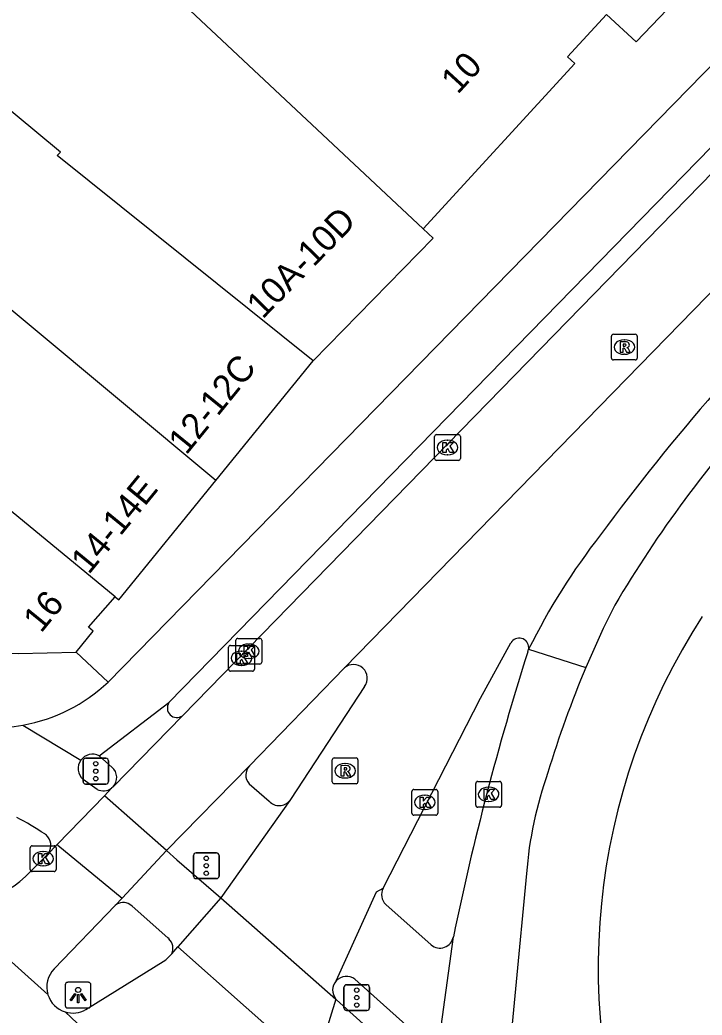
# Model space of a CAD drawing. Extents: x 160664 to 161506, y 382245 to 383288.
# Drawn here: x 160935.41 to 160961.89, y 382859.86 to 382898.51 of the extents above; entities that cross this region are included whole.
import ezdxf

# ---------------------------------------------------------------- set-up
doc = ezdxf.new("R2010")
doc.units = 0
for name, color, linetype in [('IMGEO_Fietspad_gesloten', 7, 'Continuous'), ('IMGEO_Kolk', 7, 'Continuous'), ('IMGEO_Lichtpunt', 7, 'Continuous'), ('IMGEO_OVBaan_gesloten', 7, 'Continuous'), ('IMGEO_Pand', 7, 'Continuous'), ('IMGEO_Pand_nummerreeks', 7, 'Continuous'), ('IMGEO_Rijbaan_lokaal_gesloten', 7, 'Continuous'), ('IMGEO_Rioolput', 7, 'Continuous'), ('IMGEO_Verkeersregelinstallatiepaal', 7, 'Continuous'), ('IMGEO_Voetpad_gesloten', 7, 'Continuous'), ('IMGEO_Voetpad_open', 7, 'Continuous')]:
    doc.layers.add(name, color=color, linetype=linetype)

msp = doc.modelspace()

# ---------------------------------------------------------------- linework, layer by layer
at = {"layer": 'IMGEO_Fietspad_gesloten'}
for points in [[(160974.65, 382909.428), (160938.834, 382872.783)], [(160941.196, 382871.992), (160975.751, 382907.414)], [(160938.487, 382869.927), (160941.196, 382871.992)], [(160935.53, 382871.119), (160937.78, 382869.76)], [(160938.412, 382868.622), (160937.861, 382869.009)], [(160941.097, 382866.243), (160941.502, 382865.884), (160943.212, 382864.412)], [(160955.072, 382865.351), (160954.219, 382856.397)], [(160941.198, 382862.815), (160941.15, 382862.857), (160939.765, 382864.084), (160939.682, 382864.153)], [(160951.612, 382858.381), (160952.234, 382862.897)], [(160950.938, 382857.532), (160947.695, 382860.453), (160947.672, 382860.479)]]:
    msp.add_lwpolyline(points, dxfattribs=at)
for centre, radius, start, end in [((161060.304, 382840.607), 110.345, 162.40745, 168.34575), ((160954.725, 382874.146), 0.438, 334.4979, 349.276), ((160995.391, 382857.339), 41.251, 157.1454, 163.1814), ((160934.389, 382877.496), 6.478, 280.1416, 313.321), ((160934.386, 382877.507), 6.489, 231.3605, 280.1523), ((160938.231, 382869.43), 0.559, 62.7861, 143.7943), ((160938.232, 382869.429), 0.561, 143.8003, 228.5115), ((160970.218, 382864.19), 15.191, 160.4422, 175.6157), ((160938.652, 382869.081), 0.518, 242.4173, 307.4687), ((160929.94, 382857.281), 11.564, 56.1972, 62.423), ((160936.098, 382866.466), 0.506, 37.8157, 56.9962), ((160936.076, 382866.443), 0.537, 317.8001, 38.4035), ((160939.423, 382863.751), 0.478, 57.1543, 130.8461), ((160940.838, 382862.453), 0.51, 335.2557, 45.2139)]:
    msp.add_arc(centre, radius, start, end, dxfattribs=at)
at = {"layer": 'IMGEO_Kolk'}
for p, q in [((160951.505, 382881.473), (160951.505, 382882.325)), ((160951.58, 382882.399), (160952.432, 382882.399)), ((160952.506, 382882.325), (160952.506, 382881.473)), ((160951.993, 382882.179), (160952.018, 382882.179)), ((160952.016, 382881.619), (160951.991, 382881.619)), ((160952.432, 382881.399), (160951.58, 382881.399)), ((160943.587, 382874.213), (160944.439, 382874.213)), ((160943.794, 382873.561), (160943.794, 382874.413)), ((160943.869, 382874.487), (160944.721, 382874.487)), ((160944.282, 382874.267), (160944.307, 382874.267)), ((160944.795, 382874.413), (160944.795, 382873.561)), ((160943.512, 382873.287), (160943.512, 382874.139)), ((160944, 382873.993), (160944.025, 382873.993)), ((160944.513, 382874.139), (160944.513, 382873.287)), ((160944.721, 382873.487), (160943.869, 382873.487)), ((160944.023, 382873.433), (160943.998, 382873.433)), ((160944.305, 382873.707), (160944.28, 382873.707)), ((160944.439, 382873.213), (160943.587, 382873.213)), ((160953.103, 382868.004), (160953.103, 382868.856)), ((160953.178, 382868.93), (160954.03, 382868.93)), ((160954.104, 382868.856), (160954.104, 382868.004)), ((160950.624, 382867.693), (160950.624, 382868.545)), ((160950.699, 382868.619), (160951.551, 382868.619)), ((160951.112, 382868.399), (160951.137, 382868.399)), ((160951.625, 382868.545), (160951.625, 382867.693)), ((160953.591, 382868.71), (160953.616, 382868.71)), ((160953.614, 382868.15), (160953.589, 382868.15)), ((160951.551, 382867.619), (160950.699, 382867.619)), ((160951.135, 382867.839), (160951.11, 382867.839)), ((160954.03, 382867.93), (160953.178, 382867.93)), ((160935.815, 382865.506), (160935.815, 382866.358)), ((160935.89, 382866.432), (160936.742, 382866.432)), ((160936.303, 382866.212), (160936.328, 382866.212)), ((160936.816, 382866.358), (160936.816, 382865.506)), ((160936.742, 382865.432), (160935.89, 382865.432)), ((160936.326, 382865.652), (160936.301, 382865.652))]:
    msp.add_line(p, q, dxfattribs=at)
for points in [[(160951.505, 382881.473), (160951.505, 382882.325)], [(160951.58, 382882.399), (160952.432, 382882.399)], [(160952.506, 382882.325), (160952.506, 382881.473)], [(160951.826, 382882.099), (160951.949, 382882.099), (160951.949, 382881.948), (160952.079, 382882.099), (160952.243, 382882.099), (160952.097, 382881.948), (160952.25, 382881.699), (160952.098, 382881.699), (160952.013, 382881.863), (160951.949, 382881.796), (160951.949, 382881.699), (160951.826, 382881.699), (160951.826, 382882.099)], [(160952.432, 382881.399), (160951.58, 382881.399)], [(160943.587, 382874.213), (160944.439, 382874.213)], [(160943.794, 382873.561), (160943.794, 382874.413)], [(160943.869, 382874.487), (160944.721, 382874.487)], [(160944.115, 382874.187), (160944.238, 382874.187), (160944.238, 382874.036), (160944.368, 382874.187), (160944.532, 382874.187), (160944.386, 382874.036), (160944.539, 382873.787), (160944.387, 382873.787), (160944.302, 382873.951), (160944.238, 382873.884), (160944.238, 382873.787), (160944.115, 382873.787), (160944.115, 382874.187)], [(160944.795, 382874.413), (160944.795, 382873.561)], [(160943.512, 382873.287), (160943.512, 382874.139)], [(160943.833, 382873.913), (160943.956, 382873.913), (160943.956, 382873.762), (160944.086, 382873.913), (160944.25, 382873.913), (160944.104, 382873.762), (160944.257, 382873.513), (160944.105, 382873.513), (160944.02, 382873.677), (160943.956, 382873.61), (160943.956, 382873.513), (160943.833, 382873.513), (160943.833, 382873.913)], [(160944.513, 382874.139), (160944.513, 382873.287)], [(160944.721, 382873.487), (160943.869, 382873.487)], [(160944.439, 382873.213), (160943.587, 382873.213)], [(160953.103, 382868.004), (160953.103, 382868.856)], [(160953.178, 382868.93), (160954.03, 382868.93)], [(160954.104, 382868.856), (160954.104, 382868.004)], [(160950.624, 382867.693), (160950.624, 382868.545)], [(160950.699, 382868.619), (160951.551, 382868.619)], [(160951.625, 382868.545), (160951.625, 382867.693)], [(160953.424, 382868.63), (160953.547, 382868.63), (160953.547, 382868.479), (160953.677, 382868.63), (160953.841, 382868.63), (160953.695, 382868.479), (160953.848, 382868.23), (160953.696, 382868.23), (160953.611, 382868.394), (160953.547, 382868.327), (160953.547, 382868.23), (160953.424, 382868.23), (160953.424, 382868.63)], [(160950.945, 382868.319), (160951.068, 382868.319), (160951.068, 382868.168), (160951.198, 382868.319), (160951.362, 382868.319), (160951.216, 382868.168), (160951.369, 382867.919), (160951.217, 382867.919), (160951.132, 382868.083), (160951.068, 382868.016), (160951.068, 382867.919), (160950.945, 382867.919), (160950.945, 382868.319)], [(160951.551, 382867.619), (160950.699, 382867.619)], [(160954.03, 382867.93), (160953.178, 382867.93)], [(160935.815, 382865.506), (160935.815, 382866.358)], [(160935.89, 382866.432), (160936.742, 382866.432)], [(160936.136, 382866.132), (160936.259, 382866.132), (160936.259, 382865.981), (160936.389, 382866.132), (160936.553, 382866.132), (160936.407, 382865.981), (160936.56, 382865.732), (160936.408, 382865.732), (160936.323, 382865.896), (160936.259, 382865.829), (160936.259, 382865.732), (160936.136, 382865.732), (160936.136, 382866.132)], [(160936.816, 382866.358), (160936.816, 382865.506)], [(160936.742, 382865.432), (160935.89, 382865.432)]]:
    msp.add_lwpolyline(points, dxfattribs=at)
for centre, start, end in [((160951.582, 382882.323), 91.552, 178.448), ((160951.582, 382882.323), 91.552, 178.448), ((160952.43, 382882.323), 1.552, 88.448), ((160952.43, 382882.323), 1.552, 88.448), ((160951.582, 382881.475), 181.552, 268.448), ((160951.582, 382881.475), 181.552, 268.448), ((160952.43, 382881.475), 271.552, 358.448), ((160952.43, 382881.475), 271.552, 358.448), ((160943.589, 382874.137), 91.552, 178.448), ((160943.589, 382874.137), 91.552, 178.448), ((160943.871, 382874.411), 91.552, 178.448), ((160943.871, 382874.411), 91.552, 178.448), ((160944.437, 382874.137), 1.552, 88.448), ((160944.437, 382874.137), 1.552, 88.448), ((160944.719, 382874.411), 1.552, 88.448), ((160944.719, 382874.411), 1.552, 88.448), ((160943.871, 382873.563), 181.552, 268.448), ((160943.871, 382873.563), 181.552, 268.448), ((160944.719, 382873.563), 271.552, 358.448), ((160944.719, 382873.563), 271.552, 358.448), ((160943.589, 382873.289), 181.552, 268.448), ((160943.589, 382873.289), 181.552, 268.448), ((160944.437, 382873.289), 271.552, 358.448), ((160944.437, 382873.289), 271.552, 358.448), ((160953.18, 382868.854), 91.552, 178.448), ((160953.18, 382868.854), 91.552, 178.448), ((160954.028, 382868.854), 1.552, 88.448), ((160954.028, 382868.854), 1.552, 88.448), ((160950.701, 382868.543), 91.552, 178.448), ((160950.701, 382868.543), 91.552, 178.448), ((160951.549, 382868.543), 1.552, 88.448), ((160951.549, 382868.543), 1.552, 88.448), ((160953.18, 382868.006), 181.552, 268.448), ((160953.18, 382868.006), 181.552, 268.448), ((160954.028, 382868.006), 271.552, 358.448), ((160954.028, 382868.006), 271.552, 358.448), ((160950.701, 382867.695), 181.552, 268.448), ((160950.701, 382867.695), 181.552, 268.448), ((160951.549, 382867.695), 271.552, 358.448), ((160951.549, 382867.695), 271.552, 358.448), ((160935.892, 382866.356), 91.552, 178.448), ((160935.892, 382866.356), 91.552, 178.448), ((160936.74, 382866.356), 1.552, 88.448), ((160936.74, 382866.356), 1.552, 88.448), ((160935.892, 382865.508), 181.552, 268.448), ((160935.892, 382865.508), 181.552, 268.448), ((160936.74, 382865.508), 271.552, 358.448), ((160936.74, 382865.508), 271.552, 358.448)]:
    msp.add_arc(centre, 0.0765, start, end, dxfattribs=at)
for centre, major_axis, ratio, start_param, end_param in [((160951.992, 382881.899), (-0.387, 0.002), 0.722429, 4.712389, 7.853982), ((160952.017, 382881.899), (-0.39, 0.002), 0.717154, 1.570796, 4.712389), ((160944.281, 382873.987), (-0.387, 0.002), 0.722429, 4.712389, 7.853982), ((160944.306, 382873.987), (-0.39, 0.002), 0.717154, 1.570796, 4.712389), ((160943.999, 382873.713), (-0.387, 0.002), 0.722429, 4.712389, 7.853982), ((160944.024, 382873.713), (-0.39, 0.002), 0.717154, 1.570796, 4.712389), ((160951.111, 382868.119), (-0.387, 0.002), 0.722429, 4.712389, 7.853982), ((160951.136, 382868.119), (-0.39, 0.002), 0.717154, 1.570796, 4.712389), ((160953.59, 382868.43), (-0.387, 0.002), 0.722429, 4.712389, 7.853982), ((160953.615, 382868.43), (-0.39, 0.002), 0.717154, 1.570796, 4.712389), ((160936.302, 382865.932), (-0.387, 0.002), 0.722429, 4.712389, 7.853982), ((160936.327, 382865.932), (-0.39, 0.002), 0.717154, 1.570796, 4.712389)]:
    msp.add_ellipse(centre, major_axis=major_axis, ratio=ratio, start_param=start_param, end_param=end_param, dxfattribs=at)
at = {"layer": 'IMGEO_Lichtpunt'}
for p, q in [((160938.074, 382861.129), (160937.266, 382861.129)), ((160938.074, 382861.129), (160937.266, 382861.129)), ((160937.172, 382861.034), (160937.172, 382860.227)), ((160937.172, 382861.034), (160937.172, 382860.227)), ((160938.168, 382860.227), (160938.168, 382861.034)), ((160938.168, 382860.227), (160938.168, 382861.034)), ((160937.266, 382860.133), (160938.074, 382860.133)), ((160937.266, 382860.133), (160938.074, 382860.133))]:
    msp.add_line(p, q, dxfattribs=at)
for points in [[(160937.546, 382860.698), (160937.585, 382860.67), (160937.397, 382860.408), (160937.359, 382860.435), (160937.546, 382860.698)], [(160937.648, 382860.65), (160937.695, 382860.65), (160937.695, 382860.328), (160937.648, 382860.328), (160937.648, 382860.65)], [(160937.758, 382860.67), (160937.796, 382860.697), (160937.983, 382860.435), (160937.944, 382860.407), (160937.758, 382860.67)]]:
    msp.add_lwpolyline(points, dxfattribs=at)
msp.add_circle((160937.671, 382860.832), 0.0994, dxfattribs=at)
for centre, start, end in [((160937.266, 382861.034), 90, 180), ((160937.266, 382861.034), 90, 180), ((160938.074, 382861.034), 0, 90), ((160938.074, 382861.034), 0, 90), ((160937.266, 382860.227), 180, 270), ((160937.266, 382860.227), 180, 270), ((160938.074, 382860.227), 270, 0), ((160938.074, 382860.227), 270, 360)]:
    msp.add_arc(centre, 0.0946, start, end, dxfattribs=at)
at = {"layer": 'IMGEO_OVBaan_gesloten'}
for points in [[(160948.009, 382873.34), (160978.235, 382904.348), (160983.292, 382909.484), (160980.971, 382911.704)], [(160976.231, 382906.892), (160941.719, 382871.483)], [(160944.318, 382869.536), (160948.009, 382873.34)], [(160941.719, 382871.483), (160939.026, 382868.723)], [(160941.097, 382866.243), (160944.318, 382869.536)], [(160938.967, 382868.67), (160938.69, 382868.375)], [(160939.026, 382868.723), (160938.967, 382868.67)], [(160938.69, 382868.375), (160936.857, 382866.479)], [(160941.097, 382866.243), (160938.69, 382868.375)], [(160936.857, 382866.479), (160936.474, 382866.082)], [(160936.857, 382866.479), (160936.88, 382866.46), (160939.379, 382864.402)], [(160936.474, 382866.082), (160935.624, 382865.238)], [(160939.379, 382864.402), (160941.097, 382866.243)], [(160936.499, 382860.65), (160931.612, 382865.034)], [(160939.11, 382864.113), (160939.379, 382864.402)], [(160936.741, 382861.653), (160939.11, 382864.113)]]:
    msp.add_lwpolyline(points, dxfattribs=at)
for centre, radius, start, end in [((160933.504, 382867.378), 3.012, 231.0921, 314.7295), ((160937.469, 382860.947), 1.014, 135.855, 197.0153)]:
    msp.add_arc(centre, radius, start, end, dxfattribs=at)
at = {"layer": 'IMGEO_Pand'}
for points in [[(160951.057, 382890.389), (160942.018, 382898.873), (160929.946, 382910.637)], [(160946.792, 382885.259), (160936.856, 382893.234), (160936.985, 382893.375), (160922.98, 382905.016)], [(160958.177, 382898.714), (160959.329, 382897.657), (160961.123, 382899.543), (160961.3, 382899.375), (160962.405, 382900.537), (160962.242, 382900.693), (160963.933, 382902.47)], [(160951.057, 382890.389), (160956.948, 382896.81), (160956.667, 382897.068), (160958.177, 382898.714)], [(160939.108, 382876.103), (160920.608, 382891.343)], [(160946.792, 382885.259), (160951.444, 382890.027), (160951.057, 382890.389)], [(160943.016, 382880.612), (160931.944, 382889.847)], [(160943.016, 382880.612), (160946.792, 382885.259)], [(160920.925, 382883.848), (160928.865, 382876.393), (160929.798, 382875.64), (160930.803, 382875.007), (160931.893, 382874.502), (160933.032, 382874.14), (160934.152, 382873.957), (160935.338, 382873.9), (160937.592, 382873.956)], [(160939.108, 382876.103), (160939.251, 382875.978), (160943.016, 382880.612)], [(160937.592, 382873.956), (160938.257, 382874.773), (160938.078, 382874.918), (160939.108, 382876.103)]]:
    msp.add_lwpolyline(points, dxfattribs=at)
msp.add_arc((160982.929, 382861.691), 25.073, 147.0295, 201.5582, dxfattribs=at)
at = {"layer": 'IMGEO_Rijbaan_lokaal_gesloten'}
for points in [[(160958.495, 382875.777), (160958.054, 382874.871), (160957.378, 382873.361)], [(160949.512, 382864.78), (160953.286, 382872.171), (160954.467, 382874.311)], [(160955.155, 382874.065), (160957.378, 382873.361)], [(160948.789, 382872.615), (160945.914, 382868.232), (160945.886, 382868.192)], [(160945.886, 382868.192), (160943.212, 382864.412)], [(160947.69, 382861.189), (160949.245, 382864.642), (160949.512, 382864.78)], [(160943.212, 382864.412), (160941.541, 382862.511)], [(160943.212, 382864.412), (160947.672, 382860.479)], [(160937.972, 382860.071), (160941.079, 382862.003), (160941.302, 382862.239)], [(160941.302, 382862.239), (160941.541, 382862.511)], [(160941.541, 382862.511), (160946.846, 382857.801)], [(160947.672, 382860.479), (160946.846, 382857.801)], [(160948.266, 382849.491), (160937.162, 382859.983)]]:
    msp.add_lwpolyline(points, dxfattribs=at)
for centre, radius, start, end in [((161022.995, 382830.885), 80.617, 133.6752, 143.79143), ((161000.498, 382850.845), 48.845, 137.7517, 149.3078), ((160978.476, 382862.509), 26.027, 142.0689, 153.6402), ((160954.789, 382874.125), 0.372, 0.7931, 149.9315), ((160954.813, 382874.124), 0.347, 350.212, 0.9906), ((160948.36, 382872.936), 0.536, 323.2367, 130.9492), ((160948.084, 382860.824), 0.537, 137.191, 219.9045), ((160937.466, 382860.948), 1.012, 197.1479, 252.5074), ((160937.467, 382860.95), 1.014, 252.5012, 299.8996)]:
    msp.add_arc(centre, radius, start, end, dxfattribs=at)
at = {"layer": 'IMGEO_Rioolput'}
for p, q in [((160958.369, 382885.374), (160958.369, 382886.226)), ((160958.444, 382886.3), (160959.296, 382886.3)), ((160959.37, 382886.226), (160959.37, 382885.374)), ((160958.857, 382886.08), (160958.882, 382886.08)), ((160958.88, 382885.52), (160958.855, 382885.52)), ((160959.296, 382885.3), (160958.444, 382885.3)), ((160947.531, 382868.918), (160947.531, 382869.77)), ((160947.606, 382869.844), (160948.458, 382869.844)), ((160948.019, 382869.624), (160948.044, 382869.624)), ((160948.532, 382869.77), (160948.532, 382868.918)), ((160948.458, 382868.844), (160947.606, 382868.844)), ((160948.042, 382869.064), (160948.017, 382869.064))]:
    msp.add_line(p, q, dxfattribs=at)
for points in [[(160958.369, 382885.374), (160958.369, 382886.226)], [(160958.444, 382886.3), (160959.296, 382886.3)], [(160959.37, 382886.226), (160959.37, 382885.374)], [(160958.958, 382885.998), (160958.706, 382886), (160958.706, 382885.6)], [(160958.884, 382885.919), (160958.83, 382885.919), (160958.83, 382885.838)], [(160958.83, 382885.838), (160958.882, 382885.838)], [(160958.706, 382885.6), (160958.83, 382885.6), (160958.83, 382885.762), (160958.841, 382885.762)], [(160958.888, 382885.733), (160958.959, 382885.6), (160959.099, 382885.6), (160959.034, 382885.726)], [(160959.296, 382885.3), (160958.444, 382885.3)], [(160947.531, 382868.918), (160947.531, 382869.77)], [(160947.606, 382869.844), (160948.458, 382869.844)], [(160948.12, 382869.542), (160947.868, 382869.544), (160947.868, 382869.144)], [(160948.532, 382869.77), (160948.532, 382868.918)], [(160947.868, 382869.144), (160947.992, 382869.144), (160947.992, 382869.306), (160948.003, 382869.306)], [(160948.046, 382869.463), (160947.992, 382869.463), (160947.992, 382869.382)], [(160947.992, 382869.382), (160948.044, 382869.382)], [(160948.05, 382869.277), (160948.121, 382869.144), (160948.261, 382869.144), (160948.196, 382869.27)], [(160948.458, 382868.844), (160947.606, 382868.844)]]:
    msp.add_lwpolyline(points, dxfattribs=at)
for centre, radius, start, end in [((160958.446, 382886.224), 0.0765, 91.552, 178.448), ((160958.446, 382886.224), 0.0765, 91.552, 178.448), ((160959.294, 382886.224), 0.0765, 1.552, 88.448), ((160959.294, 382886.224), 0.0765, 1.552, 88.448), ((160958.866, 382886.027), 0.19, 274.7715, 282.9687), ((160958.89, 382885.823), 0.0964, 77.0061, 93.1865), ((160958.904, 382885.88), 0.0378, 276.6634, 79.6772), ((160958.957, 382885.888), 0.109, 350.3612, 89.416), ((160958.955, 382885.888), 0.112, 277.5842, 350.9817), ((160958.939, 382885.673), 0.108, 29.5134, 73.7905), ((160958.84, 382885.709), 0.0533, 26.0293, 88.6989), ((160958.446, 382885.376), 0.0765, 181.552, 268.448), ((160958.446, 382885.376), 0.0765, 181.552, 268.448), ((160959.294, 382885.376), 0.0765, 271.552, 358.448), ((160959.294, 382885.376), 0.0765, 271.552, 358.448), ((160947.608, 382869.768), 0.0765, 91.552, 178.448), ((160947.608, 382869.768), 0.0765, 91.552, 178.448), ((160948.119, 382869.432), 0.109, 350.3612, 89.416), ((160948.456, 382869.768), 0.0765, 1.552, 88.448), ((160948.456, 382869.768), 0.0765, 1.552, 88.448), ((160948.002, 382869.253), 0.0533, 26.0293, 88.6989), ((160948.028, 382869.571), 0.19, 274.7715, 282.9687), ((160948.052, 382869.367), 0.0964, 77.0061, 93.1865), ((160948.066, 382869.424), 0.0378, 276.6634, 79.6772), ((160948.117, 382869.432), 0.112, 277.5842, 350.9817), ((160948.101, 382869.217), 0.108, 29.5134, 73.7905), ((160947.608, 382868.92), 0.0765, 181.552, 268.448), ((160947.608, 382868.92), 0.0765, 181.552, 268.448), ((160948.456, 382868.92), 0.0765, 271.552, 358.448), ((160948.456, 382868.92), 0.0765, 271.552, 358.448)]:
    msp.add_arc(centre, radius, start, end, dxfattribs=at)
for centre, major_axis, ratio, start_param, end_param in [((160958.856, 382885.8), (-0.387, 0.002), 0.722429, 4.712389, 7.853982), ((160958.881, 382885.8), (-0.39, 0.002), 0.717154, 1.570796, 4.712389), ((160948.018, 382869.344), (-0.387, 0.002), 0.722429, 4.712389, 7.853982), ((160948.043, 382869.344), (-0.39, 0.002), 0.717154, 1.570796, 4.712389)]:
    msp.add_ellipse(centre, major_axis=major_axis, ratio=ratio, start_param=start_param, end_param=end_param, dxfattribs=at)
at = {"layer": 'IMGEO_Verkeersregelinstallatiepaal'}
for p, q in [((160937.86, 382868.928), (160937.86, 382869.728)), ((160937.86, 382869.728), (160937.86, 382868.928)), ((160937.96, 382869.828), (160938.75, 382869.828)), ((160938.75, 382869.828), (160937.96, 382869.828)), ((160938.85, 382869.728), (160938.85, 382868.928)), ((160938.85, 382868.928), (160938.85, 382869.728)), ((160938.75, 382868.828), (160937.96, 382868.828)), ((160937.96, 382868.828), (160938.75, 382868.828)), ((160942.249, 382866.155), (160943.039, 382866.155)), ((160943.039, 382866.155), (160942.249, 382866.155)), ((160942.149, 382865.255), (160942.149, 382866.055)), ((160942.149, 382866.055), (160942.149, 382865.255)), ((160943.139, 382866.055), (160943.139, 382865.255)), ((160943.139, 382865.255), (160943.139, 382866.055)), ((160943.039, 382865.155), (160942.249, 382865.155)), ((160942.249, 382865.155), (160943.039, 382865.155)), ((160947.989, 382860.134), (160947.989, 382860.934)), ((160947.989, 382860.934), (160947.989, 382860.134)), ((160948.089, 382861.034), (160948.879, 382861.034)), ((160948.879, 382861.034), (160948.089, 382861.034)), ((160948.979, 382860.934), (160948.979, 382860.134)), ((160948.979, 382860.134), (160948.979, 382860.934)), ((160948.879, 382860.034), (160948.089, 382860.034)), ((160948.089, 382860.034), (160948.879, 382860.034))]:
    msp.add_line(p, q, dxfattribs=at)
for centre in [(160938.355, 382869.618), (160938.355, 382869.328), (160938.355, 382869.038), (160942.644, 382865.945), (160942.644, 382865.655), (160942.644, 382865.365), (160948.484, 382860.824), (160948.484, 382860.534), (160948.484, 382860.244)]:
    msp.add_circle(centre, 0.085, dxfattribs=at)
for centre, start, end in [((160937.96, 382869.728), 90, 180), ((160937.96, 382869.728), 90, 180), ((160938.75, 382869.728), 0, 90), ((160938.75, 382869.728), 360, 90), ((160937.96, 382868.928), 180, 270), ((160937.96, 382868.928), 180, 270), ((160938.75, 382868.928), 270, 0), ((160938.75, 382868.928), 270, 0), ((160942.249, 382866.055), 90, 180), ((160942.249, 382866.055), 90, 180), ((160943.039, 382866.055), 0, 90), ((160943.039, 382866.055), 360, 90), ((160942.249, 382865.255), 180, 270), ((160942.249, 382865.255), 180, 270), ((160943.039, 382865.255), 270, 0), ((160943.039, 382865.255), 270, 0), ((160948.089, 382860.934), 90, 180), ((160948.089, 382860.934), 90, 180), ((160948.879, 382860.934), 0, 90), ((160948.879, 382860.934), 360, 90), ((160948.089, 382860.134), 180, 270), ((160948.089, 382860.134), 180, 270), ((160948.879, 382860.134), 270, 0), ((160948.879, 382860.134), 270, 0)]:
    msp.add_arc(centre, 0.1, start, end, dxfattribs=at)
at = {"layer": 'IMGEO_Voetpad_gesloten'}
for points in [[(160938.987, 382869.478), (160938.487, 382869.927)], [(160944.312, 382868.836), (160945.084, 382868.162)], [(160949.608, 382864.153), (160951.367, 382862.586)], [(160948.413, 382861.247), (160951.612, 382858.381)]]:
    msp.add_lwpolyline(points, dxfattribs=at)
for centre, radius, start, end in [((160941.502, 382871.783), 0.37, 145.6495, 305.905), ((160938.652, 382869.082), 0.518, 316.1202, 49.7938), ((160944.692, 382869.183), 0.514, 136.6299, 222.3879), ((160945.472, 382868.515), 0.525, 222.2365, 322.0479), ((160949.97, 382864.529), 0.522, 151.315, 226.0949), ((160951.712, 382862.988), 0.53, 229.3616, 350.105), ((160948.083, 382860.825), 0.536, 51.9667, 137.2064)]:
    msp.add_arc(centre, radius, start, end, dxfattribs=at)
at = {"layer": 'IMGEO_Voetpad_open'}
msp.add_lwpolyline([(160938.834, 382872.783), (160937.592, 382873.956)], dxfattribs=at)

# ---------------------------------------------------------------- texts
at = {"layer": 'IMGEO_Pand_nummerreeks'}
for s, rotation, p in [('10', 47.4637, (160952.403, 382895.586)), ('10A-10D', 45.7047, (160944.832, 382886.859)), ('12-12C', 50.9016, (160941.867, 382881.577)), ('14-14E', 50.7068, (160938.084, 382876.935)), ('16', 50.8557, (160936.232, 382874.661))]:
    msp.add_text(s, height=1, rotation=rotation, dxfattribs=at).set_placement(p)

doc.saveas('drawing.dxf')
